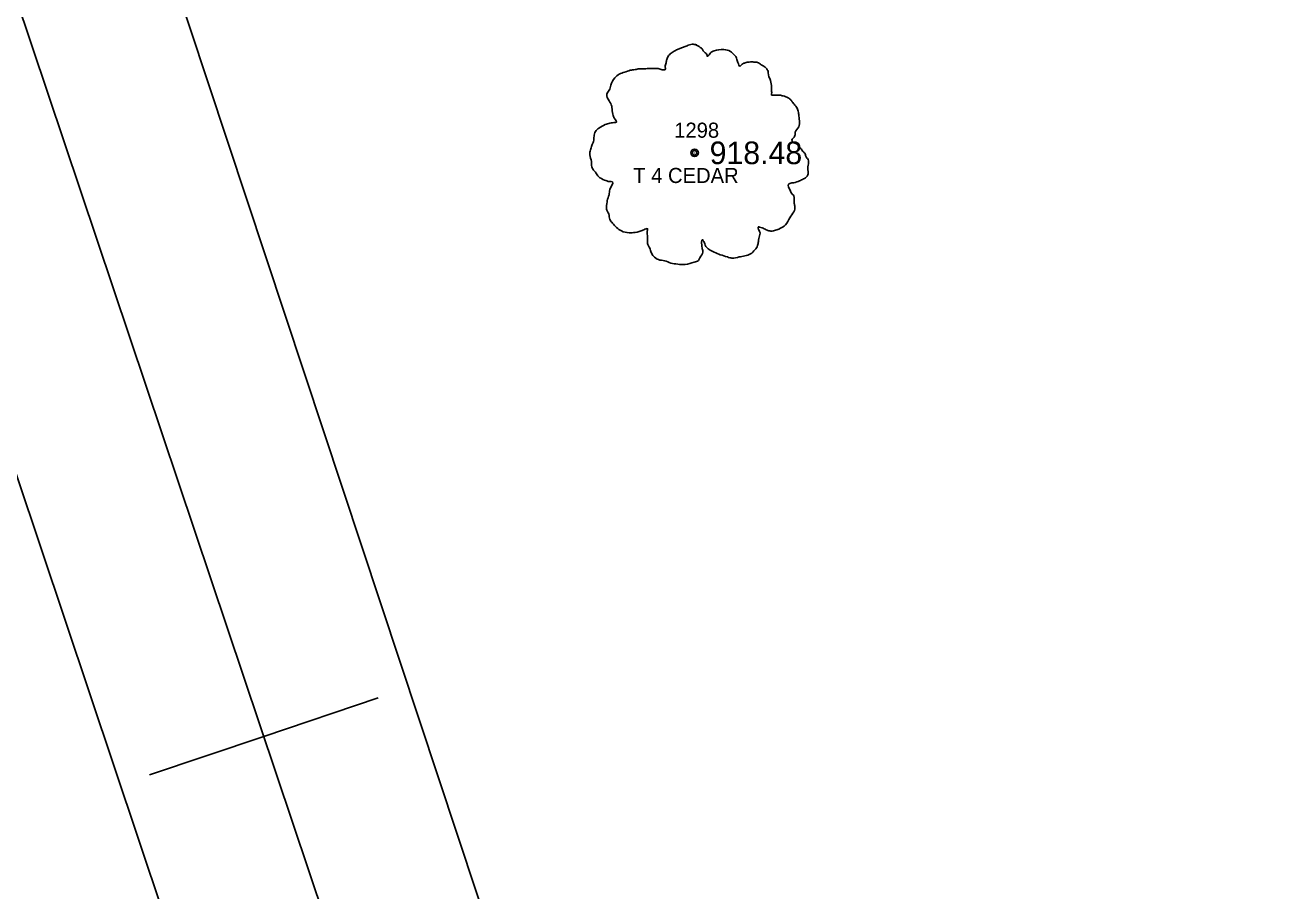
# Model space of a CAD drawing. Extents: x 1528109 to 1531398, y 1157799 to 1162548.
# Drawn here: x 1529850.5 to 1529933.4, y 1159618 to 1159675.3 of the extents above; entities that cross this region are included whole.
import ezdxf

# ---------------------------------------------------------------- set-up
doc = ezdxf.new("R2010")
doc.units = 0
for name, color, linetype in [('RD_EX_Road', 7, 'Continuous'), ('RD_EX_TX_VEG_ELEV', 7, 'Continuous'), ('RD_EX_VEG', 7, 'Continuous'), ('RD_EX_VEG_txCode', 7, 'Continuous'), ('RD_HC_Cl', 7, 'Continuous'), ('RD_HC_Data_Tic', 7, 'Continuous'), ('RD_SMD_Locator', 7, 'Continuous')]:
    doc.layers.add(name, color=color, linetype=linetype)

msp = doc.modelspace()

# ---------------------------------------------------------------- linework, layer by layer
at = {"layer": 'RD_EX_Road'}
for points in [[(1530337.524, 1159156.438), (1530294.126, 1159166.929), (1530250.926, 1159177.698), (1530204.422, 1159191.501), (1530168.451, 1159204.972), (1530120.583, 1159231.544), (1530104.564, 1159243.153), (1530086.767, 1159257.614), (1530051.976, 1159290.884), (1530019.197, 1159326.185), (1529978.154, 1159378.313), (1529959.682, 1159408.202), (1529942.811, 1159442.343), (1529934.787, 1159460.877), (1529923.222, 1159491.089), (1529910.457, 1159527.951), (1529895.986, 1159570.934), (1529881.686, 1159613.98), (1529856.284, 1159690.671), (1529839.736, 1159739.707), (1529819.567, 1159800.037), (1529788.948, 1159890.988)], [(1530332.276, 1159136.668), (1530288.961, 1159147.056), (1530245.679, 1159158.002), (1530197.525, 1159172.184), (1530159.104, 1159186.574), (1530108.597, 1159214.893), (1530072.674, 1159242.37), (1530037.118, 1159276.962), (1530005.208, 1159311.503), (1529961.591, 1159366.877), (1529941.786, 1159398.289), (1529924.064, 1159434.111), (1529903.768, 1159484.387), (1529891.443, 1159520.805), (1529876.794, 1159564.704), (1529862.9, 1159606.82), (1529836.939, 1159684.287), (1529820.656, 1159733.094), (1529800.023, 1159794.401), (1529769.543, 1159884.464)]]:
    msp.add_lwpolyline(points, dxfattribs=at)
at = {"layer": 'RD_EX_VEG'}
for centre, radius in [((1529894.864, 1159666.871), 0.25), ((1529894.851, 1159666.852), 0.0001)]:
    msp.add_circle(centre, radius, dxfattribs=at)
for points in [[(1529894.996, 1159674.038), (1529894.696, 1159674.063), (1529894.371, 1159673.963), (1529894.121, 1159673.863), (1529893.896, 1159673.788), (1529893.671, 1159673.688), (1529893.371, 1159673.513), (1529893.147, 1159673.313), (1529893.022, 1159673.063), (1529892.972, 1159672.839), (1529892.922, 1159672.564), (1529892.922, 1159672.389), (1529892.797, 1159672.364), (1529892.647, 1159672.389), (1529892.397, 1159672.464), (1529892.147, 1159672.464), (1529891.897, 1159672.464), (1529891.547, 1159672.439), (1529891.197, 1159672.439), (1529890.923, 1159672.389), (1529890.598, 1159672.339), (1529890.223, 1159672.214), (1529889.873, 1159672.089), (1529889.573, 1159671.839), (1529889.323, 1159671.364), (1529889.198, 1159671.014), (1529889.048, 1159670.764), (1529889.198, 1159670.315), (1529889.373, 1159669.965), (1529889.398, 1159669.765), (1529889.473, 1159669.34), (1529889.573, 1159669.115), (1529889.698, 1159668.915), (1529889.623, 1159668.89), (1529889.248, 1159668.84), (1529888.948, 1159668.74), (1529888.524, 1159668.515), (1529888.299, 1159668.291), (1529888.199, 1159667.966), (1529888.174, 1159667.616), (1529888.074, 1159667.416), (1529887.999, 1159667.141), (1529887.974, 1159667.066), (1529887.924, 1159666.741), (1529888.024, 1159666.291), (1529888.049, 1159665.942), (1529888.174, 1159665.717), (1529888.324, 1159665.542), (1529888.499, 1159665.292), (1529888.898, 1159665.067), (1529889.223, 1159664.967), (1529889.423, 1159664.942), (1529889.248, 1159664.442), (1529889.198, 1159664.092), (1529889.073, 1159663.693), (1529889.073, 1159663.618), (1529889.023, 1159663.143), (1529889.173, 1159662.818), (1529889.248, 1159662.443), (1529889.423, 1159662.218), (1529889.698, 1159661.918), (1529890.023, 1159661.693), (1529890.523, 1159661.568), (1529890.923, 1159661.593), (1529891.497, 1159661.768), (1529891.747, 1159661.843), (1529891.722, 1159661.668), (1529891.747, 1159661.294), (1529891.747, 1159660.869), (1529891.897, 1159660.544), (1529891.997, 1159660.269), (1529892.147, 1159660.019), (1529892.472, 1159659.794), (1529892.872, 1159659.719), (1529893.296, 1159659.569), (1529893.746, 1159659.494), (1529894.246, 1159659.469), (1529894.846, 1159659.619), (1529895.121, 1159659.744), (1529895.221, 1159659.919), (1529895.421, 1159660.294), (1529895.371, 1159660.519), (1529895.396, 1159661.119), (1529895.495, 1159660.944), (1529895.67, 1159660.594), (1529896.17, 1159660.294), (1529896.57, 1159660.119), (1529897.045, 1159659.969), (1529897.345, 1159659.894), (1529897.819, 1159659.969), (1529898.194, 1159660.044), (1529898.569, 1159660.169), (1529898.869, 1159660.444), (1529899.044, 1159660.719), (1529899.094, 1159660.994), (1529899.169, 1159661.369), (1529899.219, 1159661.543)], [(1529899.219, 1159661.543), (1529899.144, 1159661.718), (1529899.094, 1159661.968), (1529899.169, 1159661.943), (1529899.344, 1159661.893), (1529899.619, 1159661.768), (1529899.844, 1159661.693), (1529900.168, 1159661.718), (1529900.443, 1159661.818), (1529900.893, 1159662.093), (1529901.168, 1159662.568), (1529901.443, 1159662.968), (1529901.518, 1159663.293), (1529901.468, 1159663.518), (1529901.443, 1159664.017), (1529901.243, 1159664.267), (1529901.193, 1159664.392), (1529901.093, 1159664.792), (1529901.168, 1159664.842), (1529901.443, 1159664.892), (1529901.818, 1159665.017), (1529902.093, 1159665.142), (1529902.318, 1159665.317), (1529902.392, 1159665.542), (1529902.368, 1159665.942), (1529902.417, 1159666.341), (1529902.343, 1159666.491), (1529902.243, 1159666.641), (1529902.168, 1159666.841), (1529902.018, 1159666.991), (1529901.918, 1159667.141), (1529901.818, 1159667.241), (1529901.693, 1159667.391), (1529901.518, 1159667.516), (1529901.368, 1159667.566), (1529901.318, 1159667.716), (1529901.468, 1159667.916), (1529901.518, 1159668.016), (1529901.543, 1159668.241), (1529901.768, 1159668.59), (1529901.818, 1159668.99), (1529901.768, 1159669.415), (1529901.718, 1159669.69), (1529901.568, 1159669.965), (1529901.368, 1159670.215), (1529901.243, 1159670.39), (1529901.068, 1159670.515), (1529900.743, 1159670.64), (1529900.493, 1159670.689), (1529900.143, 1159670.689), (1529899.944, 1159670.739), (1529899.969, 1159670.789), (1529899.969, 1159670.939), (1529899.969, 1159671.214), (1529899.894, 1159671.664), (1529899.744, 1159672.164), (1529899.744, 1159672.189), (1529899.644, 1159672.439), (1529899.419, 1159672.639), (1529899.244, 1159672.739), (1529899.044, 1159672.864), (1529898.794, 1159672.889), (1529898.494, 1159672.889), (1529898.219, 1159672.839), (1529898.019, 1159672.739), (1529897.844, 1159672.614), (1529897.769, 1159672.764), (1529897.67, 1159673.063), (1529897.62, 1159673.213), (1529897.47, 1159673.388), (1529897.245, 1159673.588), (1529896.795, 1159673.713), (1529896.17, 1159673.638), (1529895.87, 1159673.438), (1529895.72, 1159673.263), (1529895.67, 1159673.388), (1529895.47, 1159673.588), (1529895.371, 1159673.763), (1529895.196, 1159673.888), (1529895.046, 1159673.988), (1529894.946, 1159674.038)]]:
    msp.add_spline(points, degree=3, dxfattribs=at)
at = {"layer": 'RD_HC_Cl'}
msp.add_line((1529913.495, 1159487.738), (1529527.854, 1160635.768), dxfattribs=at)
at = {"layer": 'RD_HC_Data_Tic'}
for q in [(1529873.894, 1159630.75), (1529858.727, 1159625.655)]:
    msp.add_line((1529866.311, 1159628.202), q, dxfattribs=at)
at = {"layer": 'RD_SMD_Locator'}
msp.add_circle((1529894.864, 1159666.871), 0.15, dxfattribs=at)

# ---------------------------------------------------------------- texts
at = {"layer": 'RD_EX_TX_VEG_ELEV'}
msp.add_text('918.48', height=1.5, dxfattribs=at).set_placement((1529895.864, 1159666.121))
at = {"layer": 'RD_EX_VEG_txCode'}
for s, p in [('1298', (1529893.517, 1159667.871)), ('T 4 CEDAR', (1529890.801, 1159664.871))]:
    msp.add_text(s, height=1, dxfattribs=at).set_placement(p)

doc.saveas('drawing.dxf')
